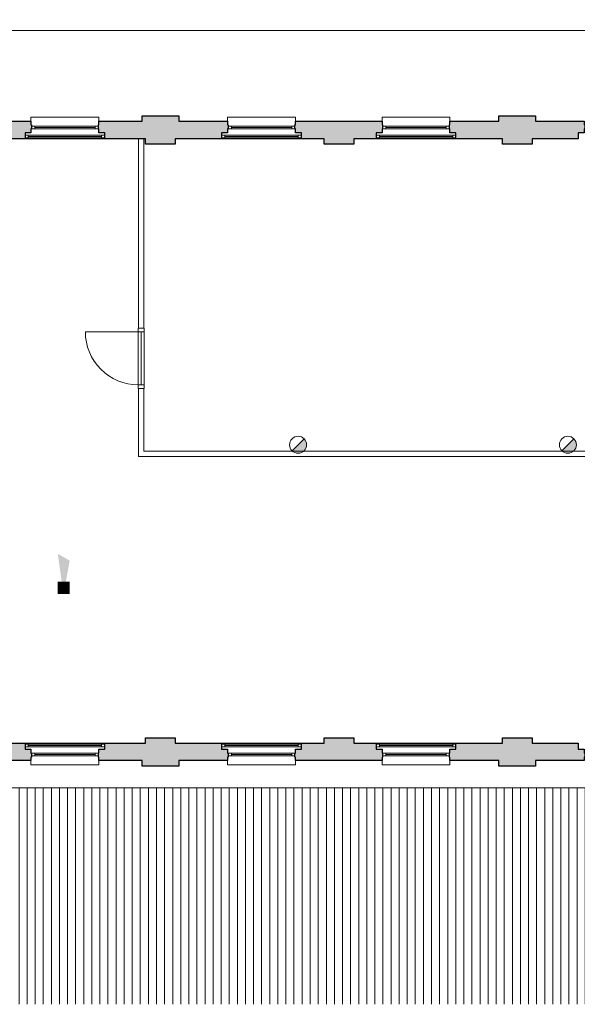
# Model space of a CAD drawing. Header units: millimetres. Extents: x -13022 to 1371524, y -38729 to 632593.
# Tile 369 of 381: x 1187552 to 1197894, y -17768 to 482. Entities that reach past the tile are written whole.
import ezdxf

# ---------------------------------------------------------------- set-up
doc = ezdxf.new("R2010")
doc.units = ezdxf.units.MM
doc.header["$LTSCALE"] = 35
doc.set_wipeout_variables(frame=1)
doc.linetypes.add('DASHED', pattern=[200, 100, -100])
doc.layers.add('Al65----_beveiliging-inst', color=92, linetype='Continuous', lineweight=9)
doc.layers.add('brandveiligheid voorzieningen', color=10, linetype='Continuous', lineweight=9)
for name, color, linetype in [('LAYER102', 1, 'Continuous'), ('LAYER111', 7, 'Continuous'), ('LAYER22', 7, 'Continuous'), ('LAYER27', 7, 'Continuous'), ('LAYER28', 7, 'Continuous'), ('LAYER30', 7, 'Continuous'), ('LAYER31', 7, 'Continuous')]:
    doc.layers.add(name, color=color, linetype=linetype)
doc.styles.get("Standard").update_dxf_attribs({"font": 'simplex.shx'})
doc.dimstyles.new('~R----C~', dxfattribs={"dimtxt": 162, "dimasz": 180, "dimexe": 0.18, "dimexo": 0.0625, "dimgap": 16.2, "dimtad": 1, "dimdec": 0, "dimzin": 0, "dimdsep": 46, "dimtxsty": 'Standard', "dimcen": 0.09, "dimse1": 1, "dimse2": 1, "dimclrd": 7, "dimadec": 0, "dimazin": 0, "dimtfac": 1, "dimtdec": 4, "dimtmove": 0, "dimatfit": 3, "dimfxl": 1, "dimtolj": 1, "dimtzin": 0, "dimlwd": 13, "dimarcsym": 0})

# ---------------------------------------------------------------- blocks, each defined once
blk = doc.blocks.new('*D216')
at = {"layer": 'Defpoints', "color": 0, "linetype": 'Continuous', "transparency": 16777216}
for p in [(1210369, 279), (1152863, -1302), (1210369, -1302)]:
    blk.add_point(p, dxfattribs=at)
at = {"layer": 'LAYER102', "color": 7, "linetype": 'Continuous', "lineweight": 13, "transparency": 16777216}
blk.add_line((1153043, 279), (1210189, 279), dxfattribs=at)
at = {"layer": 'LAYER102', "color": 7, "linetype": 'Continuous', "transparency": 16777216}
for points in [[(1153043, 309), (1153043, 249), (1152863, 279)], [(1210189, 309), (1210189, 249), (1210369, 279)]]:
    blk.add_solid(points, dxfattribs=at)
at = {"layer": 'LAYER102', "color": 0, "linetype": 'Continuous', "transparency": 16777216, "insert": (1181616, 376), "char_height": 162, "attachment_point": 5}
blk.add_mtext('\\A1;57506', dxfattribs=at)
blk = doc.blocks.new('Brandmelder')
at = {"layer": 'brandveiligheid voorzieningen'}
blk.add_hatch(color=256, dxfattribs=at).paths.add_polyline_path([(76.62, -89.8, 0.198912), (75.85, -87.94), (72.13, -91.66, 0.668179)])
blk.add_line((72.13, -91.66), (75.85, -87.94), dxfattribs=at)
blk.add_circle((73.99, -89.8), 2.63, dxfattribs=at)
blk = doc.blocks.new('Signaalgever (akoestisch)')
at = {"layer": 'Al65----_beveiliging-inst', "color": 10, "linetype": 'Continuous'}
for points in [[(3.71, 0), (3.71, 3.71), (0, 0), (0, 3.71)], [(10.23, 0), (12.38, 3.71), (3.71, 1.24), (3.71, 2.48)]]:
    blk.add_solid(points, dxfattribs=at)

msp = doc.modelspace()

# ---------------------------------------------------------------- hatches: boundary and pattern name
at = {"layer": 'LAYER111', "linetype": 'Continuous', "lineweight": 5}
for points in [[(1187761.746, -1401.695), (1187761.746, -1466.695), (1187771.746, -1466.695), (1187771.746, -1541.679), (1187761.809, -1541.695), (1187761.809, -1616.679), (1187651.809, -1616.679), (1187651.809, -1726.679), (1187231.809, -1726.679), (1187231.809, -1826.679), (1186681.809, -1826.679), (1186681.809, -1726.679), (1186266.809, -1726.679), (1186266.809, -1616.679), (1186156.809, -1616.679), (1186156.809, -1541.695), (1186146.809, -1541.679), (1186146.809, -1466.695), (1186156.809, -1466.695), (1186156.809, -1401.679)], [(1194272.746, -1401.695), (1194272.746, -1466.695), (1194282.746, -1466.695), (1194282.746, -1541.679), (1194272.809, -1541.695), (1194272.809, -1616.679), (1194162.809, -1616.679), (1194162.809, -1726.679), (1193746.809, -1726.679), (1193746.809, -1826.679), (1193196.809, -1826.679), (1193196.809, -1726.679), (1192777.809, -1726.679), (1192777.809, -1616.679), (1192667.809, -1616.679), (1192667.809, -1541.695), (1192657.809, -1541.679), (1192657.809, -1466.695), (1192667.809, -1466.695), (1192667.809, -1401.679)], [(1198021.777, -1401.695), (1198021.871, -1466.695), (1198031.871, -1466.695), (1198031.746, -1541.711), (1198021.871, -1541.695), (1198021.871, -1616.679), (1197911.809, -1616.679), (1197911.809, -1726.679), (1197056.809, -1726.679), (1197056.809, -1826.679), (1196506.809, -1826.679), (1196506.809, -1726.679), (1195642.746, -1726.679), (1195642.746, -1616.679), (1195532.746, -1616.679), (1195532.746, -1541.695), (1195522.809, -1541.679), (1195522.746, -1466.695), (1195532.809, -1466.695), (1195532.652, -1401.695), (1196438.809, -1401.679), (1196438.809, -1301.679), (1197118.809, -1301.679), (1197118.809, -1401.679)], [(1186156.746, -13251.664), (1186156.746, -13186.664), (1186146.746, -13186.664), (1186146.746, -13111.679), (1186156.684, -13111.664), (1186156.684, -13036.679), (1186266.684, -13036.679), (1186266.684, -12926.679), (1186547.059, -12926.695), (1186547.059, -12826.679), (1187231.809, -12826.679), (1187231.809, -12926.695), (1187651.934, -12926.664), (1187651.934, -13036.664), (1187761.934, -13036.664), (1187761.934, -13111.664), (1187771.934, -13111.664), (1187771.934, -13186.648), (1187761.934, -13186.648), (1187761.934, -13251.664)], [(1189021.871, -13251.664), (1189021.777, -13186.664), (1189011.777, -13186.664), (1189011.902, -13111.648), (1189021.777, -13111.664), (1189021.777, -13036.664), (1189131.84, -13036.664), (1189131.84, -12926.679), (1189886.809, -12926.695), (1189886.809, -12826.695), (1190436.809, -12826.695), (1190436.809, -12926.695), (1191297.715, -12926.679), (1191297.715, -13036.664), (1191407.715, -13036.664), (1191407.715, -13111.664), (1191417.652, -13111.679), (1191417.715, -13186.664), (1191407.652, -13186.664), (1191407.809, -13251.664), (1190501.809, -13251.679), (1190501.809, -13351.679), (1189821.809, -13351.679), (1189821.809, -13251.679)], [(1192667.746, -13251.664), (1192667.746, -13186.664), (1192657.746, -13186.664), (1192657.746, -13111.679), (1192667.684, -13111.664), (1192667.684, -13036.679), (1192777.684, -13036.679), (1192777.684, -12926.679), (1193196.809, -12926.695), (1193196.809, -12826.679), (1193746.809, -12826.679), (1193746.809, -12926.695), (1194162.934, -12926.664), (1194162.934, -13036.664), (1194272.934, -13036.664), (1194272.934, -13111.664), (1194282.934, -13111.664), (1194282.934, -13186.648), (1194272.934, -13186.648), (1194272.934, -13251.664)], [(1195532.871, -13251.664), (1195532.777, -13186.664), (1195522.777, -13186.664), (1195522.902, -13111.648), (1195532.777, -13111.664), (1195532.777, -13036.664), (1195642.84, -13036.664), (1195642.84, -12926.679), (1196506.809, -12926.695), (1196506.809, -12826.695), (1197056.809, -12826.695), (1197056.809, -12926.695), (1197911.715, -12926.679), (1197911.715, -13036.664), (1198021.715, -13036.664), (1198021.715, -13111.664), (1198031.652, -13111.679), (1198031.715, -13186.664), (1198021.652, -13186.664), (1198021.809, -13251.664), (1197118.809, -13251.679), (1197118.809, -13351.679), (1196438.809, -13351.679), (1196438.809, -13251.679)]]:
    msp.add_hatch(color=254, dxfattribs=at).paths.add_polyline_path(points, flags=0)
at = {"layer": 'LAYER27', "linetype": 'Continuous', "lineweight": 13}
h = msp.add_hatch(dxfattribs=at)
h.set_pattern_fill("~A--G'+~", style=0, pattern_type=0)
h.set_pattern_definition([(90, (1160089.81, -17767.77), (-150, 9e-15), [])])
h.paths.add_polyline_path([(1160089.809, -17767.773), (1160089.84, -13757.679), (1219653.309, -13757.679), (1219653.309, -17767.773)], flags=0)

# ---------------------------------------------------------------- linework, layer by layer
at = {"layer": 'LAYER22', "color": 7, "linetype": 'Continuous', "lineweight": 18}
for points in [[(1187761.809, -1401.679), (1187761.809, -1326.679), (1189021.809, -1326.679), (1189021.809, -1401.679)], [(1191407.809, -1401.679), (1191407.809, -1326.679), (1192667.809, -1326.679), (1192667.809, -1401.679)], [(1194272.809, -1401.679), (1194272.809, -1326.679), (1195532.809, -1326.679), (1195532.809, -1401.679)], [(1187651.809, -1726.679), (1189131.746, -1726.679)], [(1191297.809, -1726.679), (1192777.809, -1726.679)], [(1194162.809, -1726.679), (1195642.746, -1726.679)], [(1187651.809, -12926.695), (1189131.746, -12926.695)], [(1191297.809, -12926.695), (1192777.809, -12926.695)], [(1194162.809, -12926.695), (1195642.746, -12926.695)], [(1187761.934, -13251.664), (1187761.934, -13326.664), (1189021.871, -13326.664), (1189021.871, -13251.664)], [(1191407.809, -13251.664), (1191407.809, -13326.664), (1192667.746, -13326.664), (1192667.746, -13251.664)], [(1194272.934, -13251.664), (1194272.934, -13326.664), (1195532.871, -13326.664), (1195532.871, -13251.664)], [(1160089.84, -13757.679), (1219653.309, -13757.679)]]:
    msp.add_lwpolyline(points, dxfattribs=at)
at = {"layer": 'LAYER22', "color": 7, "linetype": 'DASHED', "lineweight": 18}
for points in [[(1187761.809, -1401.679), (1187761.809, -1326.679), (1189021.809, -1326.679), (1189021.809, -1401.679)], [(1191407.809, -1401.679), (1191407.809, -1326.679), (1192667.809, -1326.679), (1192667.809, -1401.679)], [(1194272.809, -1401.679), (1194272.809, -1326.679), (1195532.809, -1326.679), (1195532.809, -1401.679)], [(1187651.809, -1726.679), (1189131.746, -1726.679)], [(1191297.809, -1726.679), (1192777.809, -1726.679)], [(1194162.809, -1726.679), (1195642.746, -1726.679)], [(1187651.809, -12926.695), (1189131.746, -12926.695)], [(1191297.809, -12926.695), (1192777.809, -12926.695)], [(1194162.809, -12926.695), (1195642.746, -12926.695)], [(1187761.934, -13251.664), (1187761.934, -13326.664), (1189021.871, -13326.664), (1189021.871, -13251.664)], [(1191407.809, -13251.664), (1191407.809, -13326.664), (1192667.746, -13326.664), (1192667.746, -13251.664)], [(1194272.934, -13251.664), (1194272.934, -13326.664), (1195532.871, -13326.664), (1195532.871, -13251.664)], [(1160089.84, -13757.679), (1219653.309, -13757.679)]]:
    msp.add_lwpolyline(points, dxfattribs=at)
at = {"layer": 'LAYER28', "color": 7, "linetype": 'Continuous', "lineweight": 25}
for points in [[(1187761.746, -1401.695), (1187761.746, -1466.695), (1187771.746, -1466.695), (1187771.746, -1541.679), (1187761.809, -1541.695), (1187761.809, -1616.679), (1187651.809, -1616.679), (1187651.809, -1726.679), (1187231.809, -1726.679), (1187231.809, -1826.679), (1186681.809, -1826.679), (1186681.809, -1726.679), (1186266.809, -1726.679), (1186266.809, -1616.679), (1186156.809, -1616.679), (1186156.809, -1541.695), (1186146.809, -1541.679), (1186146.809, -1466.695), (1186156.809, -1466.695), (1186156.809, -1401.679)], [(1194272.746, -1401.695), (1194272.746, -1466.695), (1194282.746, -1466.695), (1194282.746, -1541.679), (1194272.809, -1541.695), (1194272.809, -1616.679), (1194162.809, -1616.679), (1194162.809, -1726.679), (1193746.809, -1726.679), (1193746.809, -1826.679), (1193196.809, -1826.679), (1193196.809, -1726.679), (1192777.809, -1726.679), (1192777.809, -1616.679), (1192667.809, -1616.679), (1192667.809, -1541.695), (1192657.809, -1541.679), (1192657.809, -1466.695), (1192667.809, -1466.695), (1192667.809, -1401.679)], [(1198021.777, -1401.695), (1198021.871, -1466.695), (1198031.871, -1466.695), (1198031.746, -1541.711), (1198021.871, -1541.695), (1198021.871, -1616.679), (1197911.809, -1616.679), (1197911.809, -1726.679), (1197056.809, -1726.679), (1197056.809, -1826.679), (1196506.809, -1826.679), (1196506.809, -1726.679), (1195642.746, -1726.679), (1195642.746, -1616.679), (1195532.746, -1616.679), (1195532.746, -1541.695), (1195522.809, -1541.679), (1195522.746, -1466.695), (1195532.809, -1466.695), (1195532.652, -1401.695), (1196438.809, -1401.679), (1196438.809, -1301.679), (1197118.809, -1301.679), (1197118.809, -1401.679)], [(1186156.746, -13251.664), (1186156.746, -13186.664), (1186146.746, -13186.664), (1186146.746, -13111.679), (1186156.684, -13111.664), (1186156.684, -13036.679), (1186266.684, -13036.679), (1186266.684, -12926.679), (1186547.059, -12926.695), (1186547.059, -12826.679), (1187231.809, -12826.679), (1187231.809, -12926.695), (1187651.934, -12926.664), (1187651.934, -13036.664), (1187761.934, -13036.664), (1187761.934, -13111.664), (1187771.934, -13111.664), (1187771.934, -13186.648), (1187761.934, -13186.648), (1187761.934, -13251.664)], [(1189021.871, -13251.664), (1189021.777, -13186.664), (1189011.777, -13186.664), (1189011.902, -13111.648), (1189021.777, -13111.664), (1189021.777, -13036.664), (1189131.84, -13036.664), (1189131.84, -12926.679), (1189886.809, -12926.695), (1189886.809, -12826.695), (1190436.809, -12826.695), (1190436.809, -12926.695), (1191297.715, -12926.679), (1191297.715, -13036.664), (1191407.715, -13036.664), (1191407.715, -13111.664), (1191417.652, -13111.679), (1191417.715, -13186.664), (1191407.652, -13186.664), (1191407.809, -13251.664), (1190501.809, -13251.679), (1190501.809, -13351.679), (1189821.809, -13351.679), (1189821.809, -13251.679)], [(1192667.746, -13251.664), (1192667.746, -13186.664), (1192657.746, -13186.664), (1192657.746, -13111.679), (1192667.684, -13111.664), (1192667.684, -13036.679), (1192777.684, -13036.679), (1192777.684, -12926.679), (1193196.809, -12926.695), (1193196.809, -12826.679), (1193746.809, -12826.679), (1193746.809, -12926.695), (1194162.934, -12926.664), (1194162.934, -13036.664), (1194272.934, -13036.664), (1194272.934, -13111.664), (1194282.934, -13111.664), (1194282.934, -13186.648), (1194272.934, -13186.648), (1194272.934, -13251.664)], [(1195532.871, -13251.664), (1195532.777, -13186.664), (1195522.777, -13186.664), (1195522.902, -13111.648), (1195532.777, -13111.664), (1195532.777, -13036.664), (1195642.84, -13036.664), (1195642.84, -12926.679), (1196506.809, -12926.695), (1196506.809, -12826.695), (1197056.809, -12826.695), (1197056.809, -12926.695), (1197911.715, -12926.679), (1197911.715, -13036.664), (1198021.715, -13036.664), (1198021.715, -13111.664), (1198031.652, -13111.679), (1198031.715, -13186.664), (1198021.652, -13186.664), (1198021.809, -13251.664), (1197118.809, -13251.679), (1197118.809, -13351.679), (1196438.809, -13351.679), (1196438.809, -13251.679)]]:
    msp.add_lwpolyline(points, close=True, dxfattribs=at)
at = {"layer": 'LAYER30', "color": 7, "linetype": 'Continuous', "lineweight": 18}
for points in [[(1187771.809, -1491.679), (1187831.809, -1491.679), (1187831.809, -1541.679), (1187771.809, -1541.679)], [(1188951.809, -1491.679), (1189011.809, -1491.679), (1189011.809, -1541.679), (1188951.809, -1541.679)], [(1191417.809, -1491.679), (1191477.809, -1491.679), (1191477.809, -1541.679), (1191417.809, -1541.679)], [(1192597.809, -1491.679), (1192657.809, -1491.679), (1192657.809, -1541.679), (1192597.809, -1541.679)], [(1194282.809, -1491.679), (1194342.809, -1491.679), (1194342.809, -1541.679), (1194282.809, -1541.679)], [(1195462.809, -1491.679), (1195522.809, -1491.679), (1195522.809, -1541.679), (1195462.809, -1541.679)], [(1187711.84, -1709.867), (1187651.84, -1709.867), (1187651.84, -1659.867), (1187711.84, -1659.867)], [(1189131.809, -1709.867), (1189071.809, -1709.867), (1189071.809, -1659.867), (1189131.809, -1659.867)], [(1191357.84, -1709.867), (1191297.84, -1709.867), (1191297.84, -1659.867), (1191357.84, -1659.867)], [(1192777.809, -1709.867), (1192717.809, -1709.867), (1192717.809, -1659.867), (1192777.809, -1659.867)], [(1194222.84, -1709.867), (1194162.84, -1709.867), (1194162.84, -1659.867), (1194222.84, -1659.867)], [(1195642.809, -1709.867), (1195582.809, -1709.867), (1195582.809, -1659.867), (1195642.809, -1659.867)], [(1187711.84, -12943.508), (1187651.84, -12943.508), (1187651.84, -12993.508), (1187711.84, -12993.508)], [(1189131.809, -12943.508), (1189071.809, -12943.508), (1189071.809, -12993.508), (1189131.809, -12993.508)], [(1191357.715, -12943.508), (1191297.715, -12943.508), (1191297.715, -12993.508), (1191357.715, -12993.508)], [(1192777.684, -12943.508), (1192717.684, -12943.508), (1192717.684, -12993.508), (1192777.684, -12993.508)], [(1194222.84, -12943.508), (1194162.84, -12943.508), (1194162.84, -12993.508), (1194222.84, -12993.508)], [(1195642.809, -12943.508), (1195582.809, -12943.508), (1195582.809, -12993.508), (1195642.809, -12993.508)], [(1187771.934, -13161.664), (1187831.934, -13161.664), (1187831.934, -13111.664), (1187771.934, -13111.664)], [(1188951.934, -13161.664), (1189011.934, -13161.664), (1189011.934, -13111.664), (1188951.934, -13111.664)], [(1191417.809, -13161.664), (1191477.809, -13161.664), (1191477.809, -13111.664), (1191417.809, -13111.664)], [(1192597.809, -13161.664), (1192657.809, -13161.664), (1192657.809, -13111.664), (1192597.809, -13111.664)], [(1194282.934, -13161.664), (1194342.934, -13161.664), (1194342.934, -13111.664), (1194282.934, -13111.664)], [(1195462.934, -13161.664), (1195522.934, -13161.664), (1195522.934, -13111.664), (1195462.934, -13111.664)]]:
    msp.add_lwpolyline(points, close=True, dxfattribs=at)
for points in [[(1187831.809, -1491.679), (1188951.809, -1491.679)], [(1187831.809, -1516.679), (1188951.809, -1516.679)], [(1187831.809, -1541.679), (1188951.809, -1541.679)], [(1191477.809, -1491.679), (1192597.809, -1491.679)], [(1191477.809, -1516.679), (1192597.809, -1516.679)], [(1191477.809, -1541.679), (1192597.809, -1541.679)], [(1194342.809, -1491.679), (1195462.809, -1491.679)], [(1194342.809, -1516.679), (1195462.809, -1516.679)], [(1194342.809, -1541.679), (1195462.809, -1541.679)], [(1189071.809, -1659.867), (1187711.84, -1659.867)], [(1189071.809, -1684.867), (1187711.84, -1684.867)], [(1189071.809, -1709.867), (1187711.84, -1709.867)], [(1192717.809, -1659.867), (1191357.84, -1659.867)], [(1192717.809, -1684.867), (1191357.84, -1684.867)], [(1192717.809, -1709.867), (1191357.84, -1709.867)], [(1195582.809, -1659.867), (1194222.84, -1659.867)], [(1195582.809, -1684.867), (1194222.84, -1684.867)], [(1195582.809, -1709.867), (1194222.84, -1709.867)], [(1189071.809, -12943.508), (1187711.84, -12943.508)], [(1192717.684, -12943.508), (1191357.715, -12943.508)], [(1195582.809, -12943.508), (1194222.84, -12943.508)], [(1189071.809, -12968.508), (1187711.84, -12968.508)], [(1189071.809, -12993.508), (1187711.84, -12993.508)], [(1187831.934, -13111.664), (1188951.934, -13111.664)], [(1187831.934, -13136.664), (1188951.934, -13136.664)], [(1192717.684, -12968.508), (1191357.715, -12968.508)], [(1192717.684, -12993.508), (1191357.715, -12993.508)], [(1191477.809, -13111.664), (1192597.809, -13111.664)], [(1191477.809, -13136.664), (1192597.809, -13136.664)], [(1195582.809, -12968.508), (1194222.84, -12968.508)], [(1195582.809, -12993.508), (1194222.84, -12993.508)], [(1194342.934, -13111.664), (1195462.934, -13111.664)], [(1194342.934, -13136.664), (1195462.934, -13136.664)], [(1187831.934, -13161.664), (1188951.934, -13161.664)], [(1191477.809, -13161.664), (1192597.809, -13161.664)], [(1194342.934, -13161.664), (1195462.934, -13161.664)]]:
    msp.add_lwpolyline(points, dxfattribs=at)

# ---------------------------------------------------------------- block references
at = {"ltscale": 0.1, "xscale": 60, "yscale": 60, "zscale": 60, "rotation": 90}
msp.add_blockref('Signaalgever (akoestisch)', (1188481.478, -10159.603), dxfattribs=at)

# ---------------------------------------------------------------- dimensions: what is measured, and where the dimension line sits
at = {"layer": 'LAYER102', "color": 7, "linetype": 'Continuous'}
dim = msp.add_linear_dim(base=(1210368.809, 278.664), p1=(1152862.809, -1301.679), p2=(1210368.809, -1301.679), dimstyle='~R----C~', dxfattribs=at)
dim.commit()
dim.dimension.update_dxf_attribs({"geometry": '*D216', "text_midpoint": (1181615.809, 375.864)})

# ---------------------------------------------------------------- wipeouts: each hides what was drawn before it
at = {"linetype": 'Continuous'}
for points in [[(1189756.809, -1726.679), (1189856.809, -1726.679), (1189856.809, -5237.695), (1189756.809, -5237.695)], [(1189756.809, -6351.695), (1189856.809, -6351.711), (1189856.684, -7516.804), (1189756.684, -7616.804)]]:
    msp.add_wipeout(points, dxfattribs=at).dxf.layer = 'LAYER111'

# ---------------------------------------------------------------- next in the draw order: hatches: boundary and pattern name
at = {"layer": 'LAYER111', "linetype": 'Continuous', "lineweight": 5}
msp.add_hatch(color=254, dxfattribs=at).paths.add_polyline_path([(1191407.777, -1401.695), (1191407.871, -1466.695), (1191417.871, -1466.695), (1191417.746, -1541.711), (1191407.871, -1541.695), (1191407.871, -1616.679), (1191297.809, -1616.679), (1191297.809, -1726.679), (1190436.809, -1726.679), (1190436.809, -1826.679), (1189886.809, -1826.679), (1189886.809, -1726.679), (1189131.746, -1726.679), (1189131.746, -1616.679), (1189021.746, -1616.679), (1189021.746, -1541.695), (1189011.809, -1541.679), (1189011.746, -1466.695), (1189021.809, -1466.695), (1189021.652, -1401.695), (1189821.809, -1401.679), (1189821.809, -1301.679), (1190501.809, -1301.679), (1190501.809, -1401.679)], flags=0)

# ---------------------------------------------------------------- next in the draw order: linework, layer by layer
at = {"layer": 'LAYER102', "color": 7, "linetype": 'Continuous', "lineweight": 18}
msp.add_lwpolyline([(1189756.809, -1726.679), (1189856.809, -1726.679), (1189856.809, -5237.695), (1189756.809, -5237.695)], close=True, dxfattribs=at)
at = {"layer": 'LAYER102', "color": 7, "linetype": 'DASHED', "lineweight": 18}
msp.add_lwpolyline([(1189756.809, -1726.679), (1189856.809, -1726.679), (1189856.809, -5237.695), (1189756.809, -5237.695)], close=True, dxfattribs=at)
at = {"layer": 'LAYER102', "color": 7, "linetype": 'Continuous', "lineweight": 18}
for points in [[(1189756.684, -7616.804), (1189756.809, -6351.695)], [(1189756.809, -6351.695), (1189856.809, -6351.711)], [(1189856.809, -6351.711), (1189856.684, -7516.804)]]:
    msp.add_lwpolyline(points, dxfattribs=at)
at = {"layer": 'LAYER102', "color": 7, "linetype": 'DASHED', "lineweight": 18}
msp.add_lwpolyline([(1189756.809, -6351.695), (1189856.809, -6351.711)], dxfattribs=at)
at = {"layer": 'LAYER28', "color": 7, "linetype": 'Continuous', "lineweight": 25}
msp.add_lwpolyline([(1191407.777, -1401.695), (1191407.871, -1466.695), (1191417.871, -1466.695), (1191417.746, -1541.711), (1191407.871, -1541.695), (1191407.871, -1616.679), (1191297.809, -1616.679), (1191297.809, -1726.679), (1190436.809, -1726.679), (1190436.809, -1826.679), (1189886.809, -1826.679), (1189886.809, -1726.679), (1189131.746, -1726.679), (1189131.746, -1616.679), (1189021.746, -1616.679), (1189021.746, -1541.695), (1189011.809, -1541.679), (1189011.746, -1466.695), (1189021.809, -1466.695), (1189021.652, -1401.695), (1189821.809, -1401.679), (1189821.809, -1301.679), (1190501.809, -1301.679), (1190501.809, -1401.679)], close=True, dxfattribs=at)
at = {"layer": 'LAYER30', "color": 7, "linetype": 'Continuous', "lineweight": 18}
for points in [[(1189863.809, -5237.695), (1189863.809, -5304.695), (1189749.809, -5304.695), (1189749.809, -5237.695)], [(1189863.809, -6284.695), (1189863.809, -6351.695), (1189749.809, -6351.695), (1189749.809, -6284.695)]]:
    msp.add_lwpolyline(points, close=True, dxfattribs=at)
for points in [[(1189749.809, -5304.695), (1189749.809, -6284.695)], [(1189806.809, -5304.695), (1189806.809, -6284.695)], [(1189863.809, -5304.695), (1189863.809, -6284.695)]]:
    msp.add_lwpolyline(points, dxfattribs=at)
at = {"layer": 'LAYER31', "color": 7, "linetype": 'Continuous', "lineweight": 18}
msp.add_lwpolyline([(1189750.934, -5304.695), (1188770.652, -5304.695, 0.41421361), (1189750.934, -6284.976)], format="xyb", dxfattribs=at)

# ---------------------------------------------------------------- next in the draw order: texts
at = {"layer": 'LAYER102', "color": 7, "linetype": 'Continuous', "lineweight": 0, "char_height": 162, "attachment_point": 7, "line_spacing_factor": 1.333333}
for s, insert in [('\\pi-742.15;{\\fArial|b0|i0|c0|p34;verkeersruimte\\P\\pi-398.65;69,4 m2}', (1268481.667, -5540.351)), ('\\pi-1751.3;{\\fArial|b1|i0|c0|p34;\\H1.2346x;opslag + luchtbehandeling\\P\\pi-2018.9;geheel voorzien van watermist\\P\\pi-1560.9;\\fArial|b0|i0|c0|p34;\\H0.81x;o.g. functie + technische ruimte\\P\\pi-461.09;375,0 m2}', (1280881.667, -7112.351))]:
    msp.add_mtext(s, dxfattribs=dict(at, insert=insert))

# ---------------------------------------------------------------- next in the draw order: wipeouts: each hides what was drawn before it
at = {"linetype": 'Continuous'}
msp.add_wipeout([(1189756.684, -7616.804), (1189856.684, -7516.804), (1203496.684, -7516.804), (1203496.684, -7616.804)], dxfattribs=at).dxf.layer = 'LAYER111'

# ---------------------------------------------------------------- next in the draw order: linework, layer by layer
at = {"layer": 'LAYER102', "color": 7, "linetype": 'DASHED', "lineweight": 18}
for points in [[(1189756.684, -7616.804), (1189756.809, -6351.695)], [(1189856.809, -6351.711), (1189856.684, -7516.804)], [(1203496.684, -7616.804), (1189756.684, -7616.804)], [(1189856.684, -7516.804), (1203496.684, -7516.804)]]:
    msp.add_lwpolyline(points, dxfattribs=at)
at = {"layer": 'LAYER102', "color": 7, "linetype": 'Continuous', "lineweight": 18}
for points in [[(1203496.684, -7616.804), (1189756.684, -7616.804)], [(1189856.684, -7516.804), (1203496.684, -7516.804)]]:
    msp.add_lwpolyline(points, dxfattribs=at)

# ---------------------------------------------------------------- next in the draw order: block references
at = {"layer": 'Al65----_beveiliging-inst', "xscale": 60, "yscale": 60, "zscale": 60}
for p in [(1188275.778, -2008.583), (1193279.974, -2008.583)]:
    msp.add_blockref('Brandmelder', p, dxfattribs=at)

doc.saveas('drawing.dxf')
